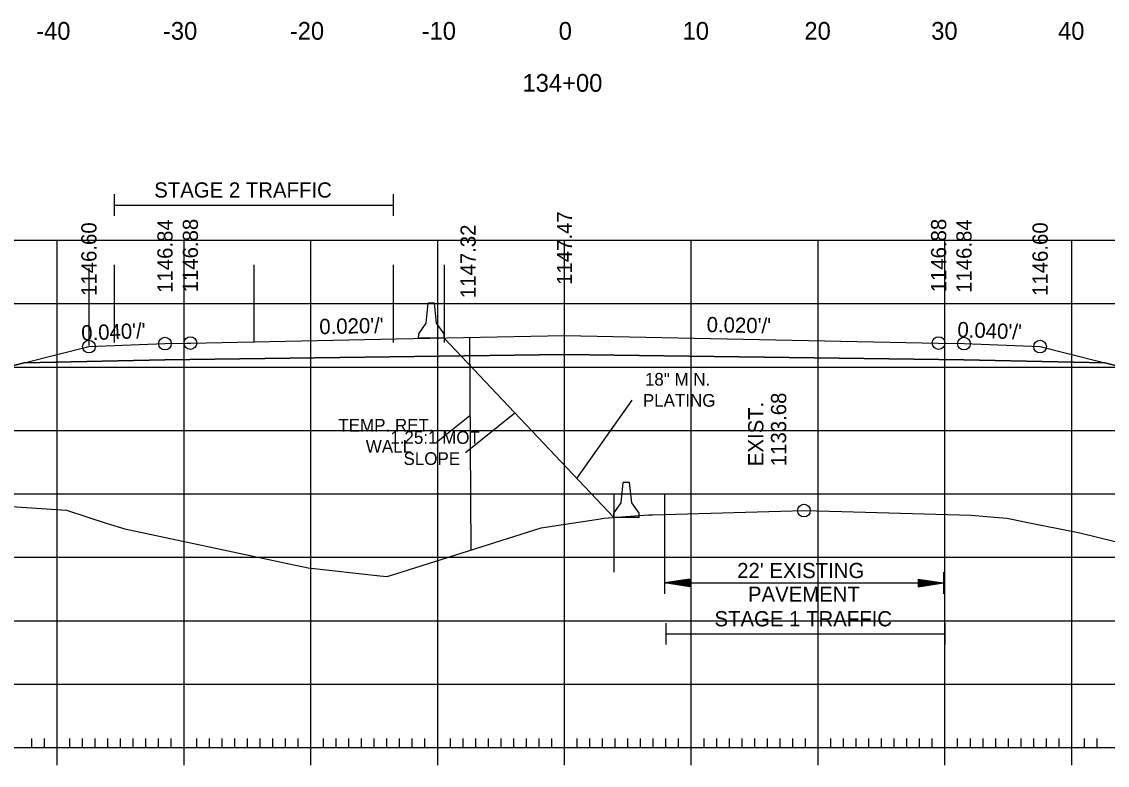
# Model space of a CAD drawing. Extents: x 1322838 to 1324533, y 339903 to 351025.
# Drawn here: x 1323660.9 to 1323746.5, y 342120.1 to 342178.7 of the extents above; entities that cross this region are included whole.
import ezdxf

# ---------------------------------------------------------------- set-up
doc = ezdxf.new("R2010")
doc.units = 0
for name, color, linetype in [('R_Alt Surface', 7, 'Continuous'), ('R_Axis', 7, 'Continuous'), ('R_Axis Annot', 7, 'Continuous'), ('R_Exist Surface', 7, 'Continuous'), ('R_Fin Surface', 7, 'Continuous'), ('R_Fin Surface Annot', 7, 'Continuous'), ('R_Grid', 7, 'Continuous'), ('R_MOT', 7, 'Continuous'), ('R_No Plot', 7, 'Continuous'), ('R_Xsect Elev', 7, 'Continuous')]:
    doc.layers.add(name, color=color, linetype=linetype)

msp = doc.modelspace()

# ---------------------------------------------------------------- linework, layer by layer
at = {"layer": 'R_Alt Surface'}
msp.add_lwpolyline([(1323661.12, 342151.812), (1323672.215, 342152.034), (1323703.715, 342152.456), (1323735.215, 342152.034), (1323746.311, 342151.812)], dxfattribs=at)
at = {"layer": 'R_Axis'}
for p, q in [((1323663.715, 342120.082), (1323663.715, 342122.882)), ((1323673.715, 342120.082), (1323673.715, 342122.882)), ((1323683.715, 342120.082), (1323683.715, 342122.882)), ((1323693.715, 342120.082), (1323693.715, 342122.882)), ((1323703.715, 342120.082), (1323703.715, 342122.882)), ((1323713.715, 342120.082), (1323713.715, 342122.882)), ((1323723.715, 342120.082), (1323723.715, 342122.882)), ((1323733.715, 342120.082), (1323733.715, 342122.882)), ((1323743.715, 342120.082), (1323743.715, 342122.882)), ((1323563.715, 342121.482), (1323843.715, 342121.482)), ((1323661.715, 342121.482), (1323661.715, 342122.182)), ((1323662.715, 342121.482), (1323662.715, 342122.182)), ((1323664.715, 342121.482), (1323664.715, 342122.182)), ((1323665.715, 342121.482), (1323665.715, 342122.182)), ((1323666.715, 342121.482), (1323666.715, 342122.182)), ((1323667.715, 342121.482), (1323667.715, 342122.182)), ((1323668.715, 342121.482), (1323668.715, 342122.182)), ((1323669.715, 342121.482), (1323669.715, 342122.182)), ((1323670.715, 342121.482), (1323670.715, 342122.182)), ((1323671.715, 342121.482), (1323671.715, 342122.182)), ((1323672.715, 342121.482), (1323672.715, 342122.182)), ((1323674.715, 342121.482), (1323674.715, 342122.182)), ((1323675.715, 342121.482), (1323675.715, 342122.182)), ((1323676.715, 342121.482), (1323676.715, 342122.182)), ((1323677.715, 342121.482), (1323677.715, 342122.182)), ((1323678.715, 342121.482), (1323678.715, 342122.182)), ((1323679.715, 342121.482), (1323679.715, 342122.182)), ((1323680.715, 342121.482), (1323680.715, 342122.182)), ((1323681.715, 342121.482), (1323681.715, 342122.182)), ((1323682.715, 342121.482), (1323682.715, 342122.182)), ((1323684.715, 342121.482), (1323684.715, 342122.182)), ((1323685.715, 342121.482), (1323685.715, 342122.182)), ((1323686.715, 342121.482), (1323686.715, 342122.182)), ((1323687.715, 342121.482), (1323687.715, 342122.182)), ((1323688.715, 342121.482), (1323688.715, 342122.182)), ((1323689.715, 342121.482), (1323689.715, 342122.182)), ((1323690.715, 342121.482), (1323690.715, 342122.182)), ((1323691.715, 342121.482), (1323691.715, 342122.182)), ((1323692.715, 342121.482), (1323692.715, 342122.182)), ((1323694.715, 342121.482), (1323694.715, 342122.182)), ((1323695.715, 342121.482), (1323695.715, 342122.182)), ((1323696.715, 342121.482), (1323696.715, 342122.182)), ((1323697.715, 342121.482), (1323697.715, 342122.182)), ((1323698.715, 342121.482), (1323698.715, 342122.182)), ((1323699.715, 342121.482), (1323699.715, 342122.182)), ((1323700.715, 342121.482), (1323700.715, 342122.182)), ((1323701.715, 342121.482), (1323701.715, 342122.182)), ((1323702.715, 342121.482), (1323702.715, 342122.182)), ((1323704.715, 342121.482), (1323704.715, 342122.182)), ((1323705.715, 342121.482), (1323705.715, 342122.182)), ((1323706.715, 342121.482), (1323706.715, 342122.182)), ((1323707.715, 342121.482), (1323707.715, 342122.182)), ((1323708.715, 342121.482), (1323708.715, 342122.182)), ((1323709.715, 342121.482), (1323709.715, 342122.182)), ((1323710.715, 342121.482), (1323710.715, 342122.182)), ((1323711.715, 342121.482), (1323711.715, 342122.182)), ((1323712.715, 342121.482), (1323712.715, 342122.182)), ((1323714.715, 342121.482), (1323714.715, 342122.182)), ((1323715.715, 342121.482), (1323715.715, 342122.182)), ((1323716.715, 342121.482), (1323716.715, 342122.182)), ((1323717.715, 342121.482), (1323717.715, 342122.182)), ((1323718.715, 342121.482), (1323718.715, 342122.182)), ((1323719.715, 342121.482), (1323719.715, 342122.182)), ((1323720.715, 342121.482), (1323720.715, 342122.182)), ((1323721.715, 342121.482), (1323721.715, 342122.182)), ((1323722.715, 342121.482), (1323722.715, 342122.182)), ((1323724.715, 342121.482), (1323724.715, 342122.182)), ((1323725.715, 342121.482), (1323725.715, 342122.182)), ((1323726.715, 342121.482), (1323726.715, 342122.182)), ((1323727.715, 342121.482), (1323727.715, 342122.182)), ((1323728.715, 342121.482), (1323728.715, 342122.182)), ((1323729.715, 342121.482), (1323729.715, 342122.182)), ((1323730.715, 342121.482), (1323730.715, 342122.182)), ((1323731.715, 342121.482), (1323731.715, 342122.182)), ((1323732.715, 342121.482), (1323732.715, 342122.182)), ((1323734.715, 342121.482), (1323734.715, 342122.182)), ((1323735.715, 342121.482), (1323735.715, 342122.182)), ((1323736.715, 342121.482), (1323736.715, 342122.182)), ((1323737.715, 342121.482), (1323737.715, 342122.182)), ((1323738.715, 342121.482), (1323738.715, 342122.182)), ((1323739.715, 342121.482), (1323739.715, 342122.182)), ((1323740.715, 342121.482), (1323740.715, 342122.182)), ((1323741.715, 342121.482), (1323741.715, 342122.182)), ((1323742.715, 342121.482), (1323742.715, 342122.182)), ((1323744.715, 342121.482), (1323744.715, 342122.182)), ((1323745.715, 342121.482), (1323745.715, 342122.182))]:
    msp.add_line(p, q, dxfattribs=at)
at = {"layer": 'R_Axis Annot'}
for p, q in [((1323668.215, 342165.101), (1323668.215, 342163.395)), ((1323690.215, 342165.101), (1323690.215, 342163.395)), ((1323668.215, 342164.248), (1323690.215, 342164.248)), ((1323711.597, 342135.314), (1323711.597, 342133.609)), ((1323733.597, 342135.314), (1323733.597, 342133.609)), ((1323713.597, 342134.762), (1323711.597, 342134.462)), ((1323713.597, 342134.162), (1323711.597, 342134.462)), ((1323711.597, 342134.462), (1323733.597, 342134.462)), ((1323713.597, 342134.712), (1323711.931, 342134.462)), ((1323713.597, 342134.212), (1323711.931, 342134.462)), ((1323713.597, 342134.661), (1323712.275, 342134.462)), ((1323713.597, 342134.263), (1323712.275, 342134.462)), ((1323713.597, 342134.611), (1323712.608, 342134.462)), ((1323713.597, 342134.313), (1323712.608, 342134.462)), ((1323713.597, 342134.56), (1323712.947, 342134.462)), ((1323713.597, 342134.365), (1323712.947, 342134.462)), ((1323713.597, 342134.509), (1323713.281, 342134.462)), ((1323713.597, 342134.415), (1323713.281, 342134.462)), ((1323713.597, 342134.162), (1323713.597, 342134.762)), ((1323731.597, 342134.762), (1323733.597, 342134.462)), ((1323731.597, 342134.762), (1323731.597, 342134.162)), ((1323731.597, 342134.712), (1323733.263, 342134.462)), ((1323731.597, 342134.661), (1323732.919, 342134.462)), ((1323731.597, 342134.611), (1323732.586, 342134.462)), ((1323731.597, 342134.559), (1323732.247, 342134.462)), ((1323731.597, 342134.509), (1323731.913, 342134.462)), ((1323731.597, 342134.162), (1323733.597, 342134.462)), ((1323731.597, 342134.364), (1323732.247, 342134.462)), ((1323731.597, 342134.263), (1323732.919, 342134.462)), ((1323731.597, 342134.212), (1323733.263, 342134.462)), ((1323731.597, 342134.313), (1323732.586, 342134.462)), ((1323731.597, 342134.415), (1323731.913, 342134.462)), ((1323711.708, 342131.298), (1323711.708, 342129.593)), ((1323733.708, 342131.298), (1323733.708, 342129.593)), ((1323711.708, 342130.446), (1323733.708, 342130.446))]:
    msp.add_line(p, q, dxfattribs=at)
at = {"layer": 'R_Exist Surface'}
msp.add_lwpolyline([(1323656.111, 342140.744), (1323664.443, 342140.189), (1323667.664, 342139.157), (1323669.051, 342138.736), (1323681.643, 342136.049), (1323683.492, 342135.651), (1323689.155, 342135.01), (1323689.743, 342134.956), (1323690.925, 342135.335), (1323701.879, 342138.793), (1323706.558, 342139.52), (1323706.805, 342139.56), (1323709.272, 342139.743), (1323710.339, 342139.827), (1323710.657, 342139.836), (1323722.597, 342140.162), (1323725.576, 342140.085), (1323735.782, 342139.809), (1323737.935, 342139.629), (1323738.613, 342139.574), (1323739.998, 342139.285), (1323744.358, 342138.397), (1323749.828, 342137.073)], dxfattribs=at)
at = {"layer": 'R_Fin Surface'}
msp.add_lwpolyline([(1323603.856, 342143.89), (1323603.857, 342143.89), (1323618.491, 342139.011), (1323618.493, 342139.012), (1323640.081, 342146.208), (1323644.215, 342147.586), (1323648.839, 342148.742), (1323661.12, 342151.812), (1323666.215, 342153.086), (1323672.215, 342153.326), (1323673.933, 342153.361), (1323674.215, 342153.366), (1323690.453, 342153.691), (1323703.715, 342153.956), (1323733.216, 342153.366), (1323735.216, 342153.326), (1323741.216, 342153.086), (1323743.401, 342152.54), (1323746.312, 342151.812), (1323751.428, 342150.533), (1323763.216, 342147.586), (1323788.196, 342139.264), (1323820.924, 342128.35)], dxfattribs=at)
at = {"layer": 'R_Grid'}
for p, q in [((1323563.715, 342161.482), (1323843.715, 342161.482)), ((1323663.715, 342121.482), (1323663.715, 342161.482)), ((1323673.715, 342121.482), (1323673.715, 342161.482)), ((1323683.715, 342121.482), (1323683.715, 342161.482)), ((1323693.715, 342121.482), (1323693.715, 342161.482)), ((1323703.715, 342121.482), (1323703.715, 342161.482)), ((1323713.715, 342121.482), (1323713.715, 342161.482)), ((1323723.715, 342121.482), (1323723.715, 342161.482)), ((1323733.715, 342121.482), (1323733.715, 342161.482)), ((1323743.715, 342121.482), (1323743.715, 342161.482)), ((1323563.715, 342156.482), (1323843.715, 342156.482)), ((1323563.715, 342151.482), (1323843.715, 342151.482)), ((1323563.715, 342146.482), (1323843.715, 342146.482)), ((1323563.715, 342141.482), (1323843.715, 342141.482)), ((1323563.715, 342136.482), (1323843.715, 342136.482)), ((1323563.715, 342131.482), (1323843.715, 342131.482)), ((1323563.715, 342126.482), (1323843.715, 342126.482)), ((1323563.715, 342121.482), (1323843.715, 342121.482))]:
    msp.add_line(p, q, dxfattribs=at)
at = {"layer": 'R_MOT'}
for p, q in [((1323692.797, 342154.933), (1323692.964, 342156.516)), ((1323693.214, 342156.516), (1323692.964, 342156.516)), ((1323693.464, 342156.516), (1323693.214, 342156.516)), ((1323693.631, 342154.932), (1323693.464, 342156.516)), ((1323692.221, 342154.099), (1323692.797, 342154.933)), ((1323694.222, 342154.099), (1323693.631, 342154.932)), ((1323692.215, 342153.766), (1323692.221, 342154.099)), ((1323694.215, 342153.766), (1323694.222, 342154.099)), ((1323694.215, 342153.766), (1323692.215, 342153.766)), ((1323696.26, 342147.644), (1323693.634, 342145.525)), ((1323708.179, 342140.786), (1323708.346, 342142.369)), ((1323708.596, 342142.369), (1323708.346, 342142.369)), ((1323708.846, 342142.369), (1323708.596, 342142.369)), ((1323709.014, 342140.785), (1323708.846, 342142.369)), ((1323707.604, 342139.952), (1323708.179, 342140.786)), ((1323709.604, 342139.952), (1323709.014, 342140.785)), ((1323707.597, 342139.619), (1323707.604, 342139.952)), ((1323709.597, 342139.619), (1323707.597, 342139.619)), ((1323709.597, 342139.619), (1323709.604, 342139.952))]:
    msp.add_line(p, q, dxfattribs=at)
msp.add_lwpolyline([(1323696.215, 342153.806), (1323696.338, 342137.043)], dxfattribs=at)
at = {"layer": 'R_No Plot'}
for p, q in [((1323666.215, 342159.275), (1323666.215, 342153.166)), ((1323668.215, 342159.532), (1323668.215, 342153.423)), ((1323679.215, 342159.532), (1323679.215, 342153.423)), ((1323690.215, 342159.532), (1323690.215, 342153.423)), ((1323694.215, 342159.532), (1323694.215, 342153.423)), ((1323707.597, 342139.619), (1323694.215, 342153.766)), ((1323704.7, 342142.681), (1323709.061, 342148.87)), ((1323695.914, 342144.739), (1323699.806, 342147.856)), ((1323707.597, 342141.423), (1323707.597, 342135.314)), ((1323711.597, 342141.423), (1323711.597, 342135.314))]:
    msp.add_line(p, q, dxfattribs=at)
for points in [[(1323820.924, 342128.35), (1323788.196, 342139.264), (1323763.216, 342147.586), (1323751.428, 342150.533), (1323746.311, 342151.812), (1323735.215, 342152.034), (1323703.715, 342152.456), (1323672.215, 342152.034), (1323661.12, 342151.812), (1323648.839, 342148.742)], [(1323656.111, 342140.744), (1323664.443, 342140.189), (1323667.664, 342139.157), (1323669.051, 342138.736), (1323681.643, 342136.049), (1323683.492, 342135.651), (1323689.155, 342135.01), (1323689.743, 342134.956), (1323690.925, 342135.335), (1323701.879, 342138.793), (1323706.558, 342139.52), (1323706.805, 342139.56), (1323709.272, 342139.743), (1323710.339, 342139.827), (1323710.657, 342139.836), (1323722.597, 342140.162), (1323725.576, 342140.085), (1323735.782, 342139.809), (1323737.935, 342139.629), (1323738.613, 342139.574), (1323739.998, 342139.285), (1323744.358, 342138.397), (1323749.828, 342137.073)]]:
    msp.add_lwpolyline(points, dxfattribs=at)
for centre in [(1323666.215, 342153.086), (1323666.215, 342153.086), (1323672.215, 342153.326), (1323672.215, 342153.326), (1323674.215, 342153.366), (1323674.215, 342153.366), (1323733.215, 342153.366), (1323733.215, 342153.366), (1323735.215, 342153.326), (1323735.215, 342153.326), (1323741.215, 342153.086), (1323741.215, 342153.086), (1323722.597, 342140.162)]:
    msp.add_circle(centre, 0.5, dxfattribs=at)

# ---------------------------------------------------------------- texts
at = {"layer": 'R_Axis Annot'}
for s, height, p in [('-40', 1.4, (1323662.056, 342177.282)), ('-30', 1.4, (1323672.056, 342177.282)), ('-20', 1.4, (1323682.056, 342177.282)), ('-10', 1.4, (1323692.453, 342177.282)), ('0', 1.4, (1323703.258, 342177.282)), ('10', 1.4, (1323713.026, 342177.282)), ('20', 1.4, (1323722.63, 342177.282)), ('30', 1.4, (1323732.63, 342177.282)), ('40', 1.4, (1323742.63, 342177.282)), ('134+00', 1.4, (1323700.403, 342173.182)), ('STAGE 2 TRAFFIC', 1.2, (1323671.368, 342164.839)), ("22' EXISTING ", 1.2, (1323717.329, 342134.837)), ('PAVEMENT', 1.2, (1323718.18, 342132.97)), ('STAGE 1 TRAFFIC', 1.2, (1323715.541, 342131.036))]:
    msp.add_text(s, height=height, dxfattribs=at).set_placement(p)
at = {"layer": 'R_Fin Surface Annot'}
for s, rotation, p in [('1147.47', 90, (1323704.315, 342157.956)), ('1146.60', 90, (1323666.815, 342157.086)), ('1146.84', 90, (1323672.815, 342157.326)), ('1146.88', 90, (1323674.815, 342157.366)), ('1146.88', 90, (1323733.815, 342157.366)), ('1146.84', 90, (1323735.815, 342157.326)), ('1146.60', 90, (1323741.815, 342157.086)), ("0.040'/'", 2.29057, (1323665.636, 342153.564)), ("0.020'/'", 1.14577, (1323684.394, 342154.07)), ("0.020'/'", 358.85424, (1323714.914, 342154.233)), ("0.040'/'", 357.70942, (1323734.676, 342153.848))]:
    msp.add_text(s, height=1.2, rotation=rotation, dxfattribs=at).set_placement(p)
at = {"layer": 'R_MOT'}
for s, p in [('TEMP. RET.', (1323685.885, 342146.391)), ('WALL', (1323688.05, 342144.724))]:
    msp.add_text(s, height=1, dxfattribs=at).set_placement(p)
at = {"layer": 'R_No Plot'}
msp.add_text('1147.32', height=1.2, rotation=90, dxfattribs=at).set_placement((1323696.715, 342156.911))
for s, p in [('18" MIN. ', (1323710.056, 342150.015)), ('PLATING', (1323709.895, 342148.349)), ('1.25:1 MOT', (1323689.981, 342145.427)), ('SLOPE', (1323691.024, 342143.76))]:
    msp.add_text(s, height=1, dxfattribs=at).set_placement(p)
at = {"layer": 'R_Xsect Elev'}
for s, p in [('1133.68', (1323721.197, 342143.662)), ('EXIST. ', (1323719.397, 342143.662))]:
    msp.add_text(s, height=1.2, rotation=90, dxfattribs=at).set_placement(p)

doc.saveas('drawing.dxf')
